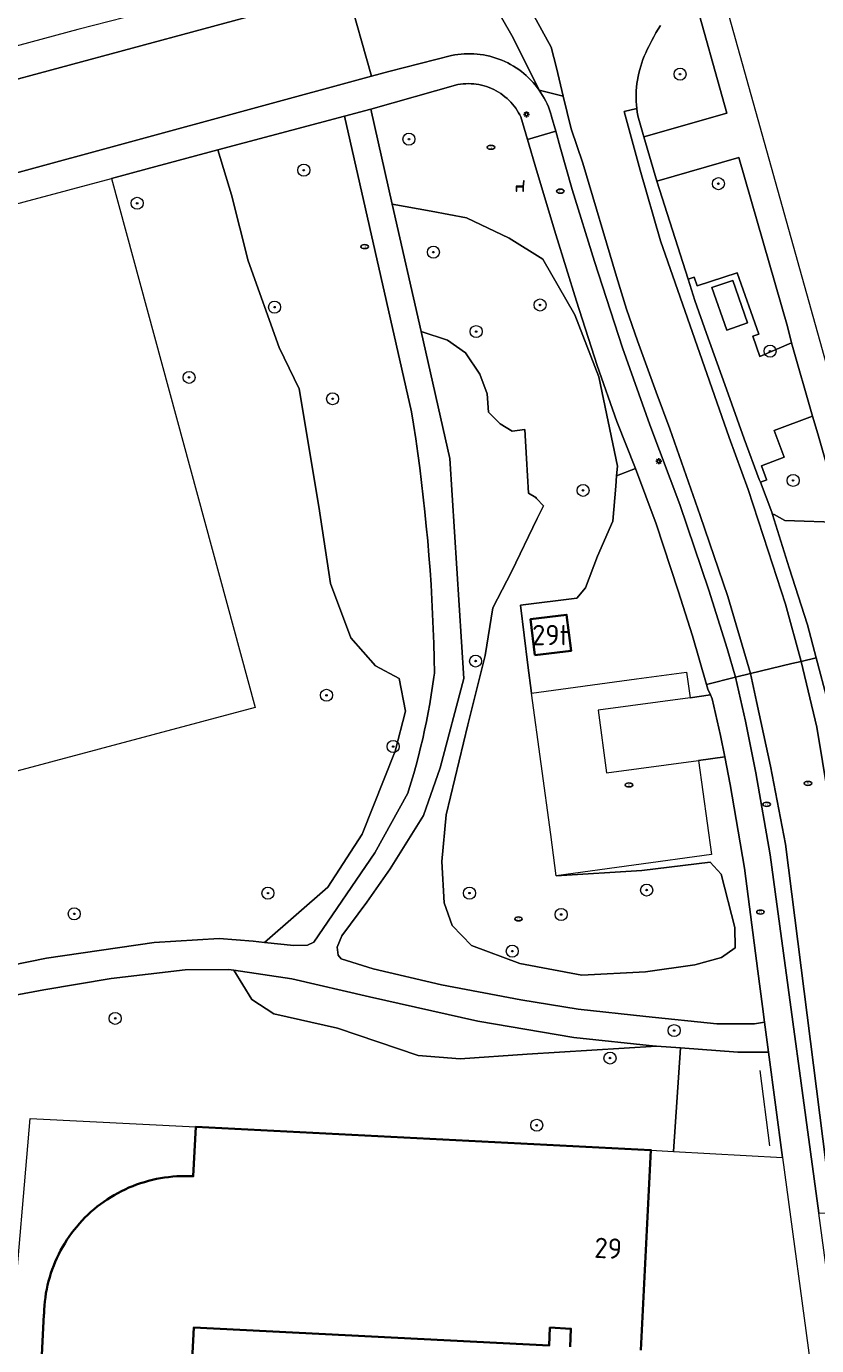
# Model space of a CAD drawing. Header units: metres. Extents: x 152610 to 160096, y 456114 to 462495.
# Tile 787 of 938: x 157609 to 157662, y 461259 to 461347. Entities that reach past the tile are written whole.
import ezdxf
from ezdxf.enums import TextEntityAlignment as Align

# ---------------------------------------------------------------- set-up
doc = ezdxf.new("R2010")
doc.units = ezdxf.units.M
doc.header["$LTSCALE"] = 0.5
doc.layers.get('0').update_dxf_attribs({"linetype": 'CONTINUOUS'})
for name, color, linetype, lineweight in [('B-PV-GR-BEPLANTING_CULTUUR_BOSPLANTSOEN-GV', 251, 'CONTINUOUS', 18), ('B-PV-GR-BOOM-S', 251, 'CONTINUOUS', 25), ('B-PV-IE-MEUBILAIR-S', 251, 'CONTINUOUS', 25), ('B-PV-IE-MEUBILAIR_WEGMEUBILAIR-S', 251, 'CONTINUOUS', 25), ('B-PV-IE-TERREINAFSCHEIDING_KUNSTMATIG_HEKWERK-G', 251, 'IE-TERREINAFSCHEIDING_KUNSTMATIG-SO', 18), ('B-PV-OG-BEBOUWING-GV', 6, 'CONTINUOUS', 35), ('B-PV-OG-BEBOUWING-T18', 1, 'CONTINUOUS', 18), ('B-PV-OG-TERREIN_BEGROEID-GV', 251, 'CONTINUOUS', 18), ('B-PV-VH-GESLOTENVERHARDING_ASFALT-GV', 251, 'CONTINUOUS', 18), ('B-PV-VH-GESLOTENVERHARDING_BETON-GV', 251, 'CONTINUOUS', 18), ('B-PV-VH-OPENVERHARDING_TEGEL-GV', 251, 'CONTINUOUS', 18)]:
    doc.layers.add(name, color=color, linetype=linetype, lineweight=lineweight)
doc.styles.add('NLCS-ISO', font='NLCS-ISO.ttf')
doc.styles.add('NLCS-ISO-M750-T18', font='NLCS-ISO.ttf', dxfattribs={"height": 1.35})
doc.linetypes.add('IE-TERREINAFSCHEIDING_KUNSTMATIG-SO', pattern='A,4,[82,NLCS.SHX,S=0.75,R=90,X=0,Y=0],4,-2', length=10)

# ---------------------------------------------------------------- blocks, each defined once
blk = doc.blocks.new('SIE-MEUBILAIR_PAAL_LICHTMAST-SO')
for points in [[(-0.62, 0), (-1, 0)], [(-0.71, 0.71), (-0.44, 0.44)], [(0, 1), (0, 0.62)], [(0.44, 0.44), (0.71, 0.71)], [(1, 0), (0.62, 0)], [(-0.71, -0.71), (-0.44, -0.44)], [(0, -0.62), (0, -1)], [(0.44, -0.44), (0.71, -0.71)]]:
    blk.add_lwpolyline(points)
blk.add_circle((0, 0), 0.5)
blk = doc.blocks.new('SIE-MEUBILAIR_PUT_RIOOLPUT-SO')
blk.add_ellipse((0, 0), major_axis=(1.25, 0), ratio=0.54)
at = {"style": 'NLCS-ISO'}
blk.add_text('ri', height=0.75, dxfattribs=at).set_placement((-0.04, 0.07), align=Align.MIDDLE_CENTER)
blk = doc.blocks.new('SIE-WEG_ZITBANK-SO')
at = {"color": 0, "linetype": 'ByBlock', "lineweight": 18}
blk.add_lwpolyline([(-0.91, -1.63), (-0.91, -0.2), (1.09, -0.2), (1.09, -1.63), (1.29, -1.63), (1.29, -0.21), (1.54, 1.78), (1.33, 1.78), (1.11, 0), (-1.11, 0), (-1.11, -1.63)], close=True, dxfattribs=at)
blk = doc.blocks.new('SGR-BOOM_GBKN-SO')
at = {"linetype": 'ByBlock', "lineweight": 18}
h = blk.add_hatch(color=0, dxfattribs=at)
h.dxf.hatch_style = 1
edge = h.paths.add_edge_path()
edge.add_arc((0, 0), 0.25, 0, 360)
at = {"color": 0, "linetype": 'ByBlock', "lineweight": 18}
for radius in [2, 0.25]:
    blk.add_circle((0, 0), radius, dxfattribs=at)
at = {"color": 0, "linetype": 'ByBlock', "lineweight": 18, "style": 'NLCS-ISO'}
blk.add_attdef('SOORT', (2.5, 0), '', height=1.5, dxfattribs=at)

msp = doc.modelspace()

# ---------------------------------------------------------------- linework, layer by layer
at = {"layer": 'B-PV-GR-BEPLANTING_CULTUUR_BOSPLANTSOEN-GV', "flags": 128}
for points in [[(157606.042, 461283.917), (157610.75, 461284.859), (157617.899, 461285.914), (157622.211, 461286.183), (157624.476, 461285.995), (157625.24, 461285.912), (157629.433, 461289.587), (157631.727, 461293.113), (157633.909, 461298.626), (157634.604, 461301.291), (157634.175, 461303.457), (157632.614, 461304.29), (157630.972, 461306.16), (157629.611, 461309.774), (157628.834, 461314.89), (157627.53, 461322.704), (157626.201, 461325.458), (157624.143, 461331.227), (157623.042, 461335.599), (157622.131, 461338.587), (157617.426, 461337.33), (157615.065, 461336.699), (157624.618, 461301.529), (157553.011, 461282.398)], [(157608.493, 461260.469), (157609.652, 461274.212), (157620.664, 461273.651), (157650.912, 461272.111), (157652.414, 461272.025), (157652.878, 461278.902), (157651.285, 461279.021), (157642.687, 461278.492), (157638.226, 461278.168), (157635.437, 461278.389), (157630.076, 461280.222), (157625.841, 461281.161), (157624.396, 461282.12), (157623.187, 461284.065), (157622.84, 461284.117), (157619.965, 461284.087), (157615.043, 461283.509), (157610.571, 461282.771), (157604.851, 461281.687)]]:
    msp.add_lwpolyline(points, dxfattribs=at)
msp.add_lwpolyline([(157636.32, 461334.51), (157633.727, 461334.991), (157635.643, 461326.516), (157637.389, 461325.952), (157638.593, 461325.109), (157639.551, 461323.685), (157640.025, 461322.367), (157640.13, 461321.151), (157640.901, 461320.375), (157641.7, 461319.901), (157642.529, 461319.997), (157642.642, 461318.072), (157642.777, 461315.77), (157643.259, 461315.476), (157643.305, 461315.428), (157643.777, 461314.941), (157643.363, 461314.096), (157641.655, 461310.553), (157640.401, 461308.146), (157639.906, 461304.974), (157638.737, 461300.365), (157637.316, 461294.391), (157637.025, 461291.281), (157637.17, 461288.548), (157637.694, 461287.039), (157638.996, 461285.702), (157642.21, 461284.517), (157646.319, 461283.743), (157650.55, 461283.967), (157653.84, 461284.413), (157655.614, 461284.92), (157656.523, 461285.546), (157656.496, 461286.912), (157655.592, 461290.448), (157654.847, 461291.237), (157650.308, 461290.698), (157644.627, 461290.346), (157644.255, 461293.076), (157642.974, 461302.483), (157642.732, 461304.334), (157642.241, 461308.325), (157645.982, 461308.786), (157646.577, 461309.47), (157647.37, 461311.59), (157648.394, 461313.923), (157648.582, 461316.246), (157648.637, 461316.929), (157648.689, 461317.577), (157647.46, 461323.505), (157645.861, 461327.627), (157643.723, 461331.323), (157641.504, 461332.729), (157638.648, 461334.064)], close=True, dxfattribs=at)
at = {"layer": 'B-PV-IE-TERREINAFSCHEIDING_KUNSTMATIG_HEKWERK-G', "flags": 128}
msp.add_lwpolyline([(157658.149, 461277.392), (157658.807, 461272.398)], dxfattribs=at)
at = {"layer": 'B-PV-OG-BEBOUWING-GV', "flags": 128}
msp.add_lwpolyline([(157643.205, 461304.996), (157645.606, 461305.292), (157645.31, 461307.694), (157642.909, 461307.398)], close=True, dxfattribs=at)
for points in [[(157650.234, 461258.799), (157650.912, 461272.111), (157620.664, 461273.651), (157620.497, 461270.364), (157620.223, 461270.376), (157619.95, 461270.381), (157619.676, 461270.377), (157619.403, 461270.365), (157619.13, 461270.345), (157618.857, 461270.318), (157618.586, 461270.282), (157618.316, 461270.238), (157618.047, 461270.187), (157617.78, 461270.128), (157617.514, 461270.061), (157617.251, 461269.986), (157616.99, 461269.904), (157616.731, 461269.814), (157616.475, 461269.716), (157616.223, 461269.611), (157615.973, 461269.499), (157615.727, 461269.379), (157615.484, 461269.253), (157615.245, 461269.119), (157615.01, 461268.978), (157614.78, 461268.831), (157614.554, 461268.677), (157614.332, 461268.516), (157614.115, 461268.349), (157613.903, 461268.175), (157613.697, 461267.996), (157613.495, 461267.81), (157613.299, 461267.619), (157613.109, 461267.422), (157612.925, 461267.22), (157612.747, 461267.012), (157612.574, 461266.799), (157612.408, 461266.582), (157612.249, 461266.359), (157612.096, 461266.132), (157611.95, 461265.901), (157611.81, 461265.665), (157611.678, 461265.426), (157611.552, 461265.182), (157611.434, 461264.935), (157611.323, 461264.685), (157611.22, 461264.432), (157611.123, 461264.176), (157611.035, 461263.917), (157610.954, 461263.655), (157610.88, 461263.391), (157610.815, 461263.126), (157610.757, 461262.858), (157610.707, 461262.589), (157610.665, 461262.319), (157610.631, 461262.047), (157610.604, 461261.774), (157610.586, 461261.501), (157610.576, 461261.228), (157610.575, 461261.18), (157610.005, 461249.999)], [(157620.008, 461249.999), (157620.533, 461260.311), (157644.141, 461259.109), (157644.202, 461260.307), (157645.6, 461260.236), (157645.539, 461259.038)]]:
    msp.add_lwpolyline(points, dxfattribs=at)
at = {"layer": 'B-PV-OG-TERREIN_BEGROEID-GV', "flags": 128}
msp.add_lwpolyline([(157651.554, 461346.856), (157651.397, 461346.612), (157651.247, 461346.363), (157651.105, 461346.111), (157650.969, 461345.854), (157650.84, 461345.594), (157650.782, 461345.471), (157650.672, 461345.26), (157650.57, 461345.046), (157650.475, 461344.828), (157650.387, 461344.608), (157650.306, 461344.384), (157650.234, 461344.158), (157650.168, 461343.93), (157650.111, 461343.699), (157650.061, 461343.467), (157650.02, 461343.233), (157649.986, 461342.998), (157649.96, 461342.762), (157649.942, 461342.525), (157649.932, 461342.288), (157649.93, 461342.05), (157649.936, 461341.813), (157649.95, 461341.575), (157649.972, 461341.339), (157650.002, 461341.103), (157650.04, 461340.869), (157650.041, 461340.861), (157650.437, 461339.457), (157655.971, 461341.037), (157653.688, 461349.215)], dxfattribs=at)
for points in [[(157638.961, 461342.989), (157638.786, 461342.993), (157638.61, 461342.989), (157638.435, 461342.977), (157638.261, 461342.957), (157638.088, 461342.929), (157632.3, 461341.305), (157633.727, 461334.991), (157636.32, 461334.51), (157638.648, 461334.064), (157641.504, 461332.729), (157643.723, 461331.323), (157645.861, 461327.627), (157647.46, 461323.505), (157648.689, 461317.577), (157648.637, 461316.929), (157649.892, 461317.402), (157648.644, 461320.536), (157647.347, 461324.257), (157645.967, 461328.534), (157644.585, 461332.963), (157643.303, 461337.246), (157642.706, 461339.283), (157642.265, 461340.786), (157642.204, 461340.91), (157642.12, 461341.064), (157642.029, 461341.214), (157641.931, 461341.36), (157641.827, 461341.501), (157641.717, 461341.637), (157641.6, 461341.768), (157641.478, 461341.894), (157641.35, 461342.014), (157641.216, 461342.127), (157641.078, 461342.235), (157640.935, 461342.337), (157640.787, 461342.431), (157640.635, 461342.519), (157640.48, 461342.6), (157640.321, 461342.673), (157640.158, 461342.74), (157639.993, 461342.799), (157639.825, 461342.85), (157639.655, 461342.893), (157639.484, 461342.929), (157639.31, 461342.957), (157639.136, 461342.977)], [(157635.005, 461321.181), (157630.552, 461340.837), (157622.131, 461338.587), (157623.042, 461335.599), (157624.143, 461331.227), (157626.201, 461325.458), (157627.53, 461322.704), (157628.834, 461314.89), (157629.611, 461309.774), (157630.972, 461306.16), (157632.614, 461304.29), (157634.175, 461303.457), (157634.604, 461301.291), (157633.909, 461298.626), (157631.727, 461293.113), (157629.433, 461289.587), (157625.24, 461285.912), (157627.174, 461285.701), (157628.09, 461285.723), (157628.503, 461285.922), (157632.557, 461291.87), (157634.748, 461295.823), (157634.802, 461295.988), (157634.978, 461296.558), (157635.147, 461297.13), (157635.308, 461297.704), (157635.462, 461298.281), (157635.607, 461298.859), (157635.745, 461299.439), (157635.875, 461300.021), (157635.997, 461300.605), (157636.112, 461301.19), (157636.218, 461301.777), (157636.317, 461302.365), (157636.408, 461302.955), (157636.491, 461303.545), (157636.526, 461303.817), (157636.508, 461304.794), (157636.482, 461305.771), (157636.448, 461306.747), (157636.406, 461307.723), (157636.356, 461308.699), (157636.299, 461309.674), (157636.233, 461310.649), (157636.159, 461311.623), (157636.077, 461312.596), (157635.987, 461313.569), (157635.889, 461314.541), (157635.784, 461315.512), (157635.67, 461316.483), (157635.548, 461317.452), (157635.419, 461318.421), (157635.281, 461319.388), (157635.136, 461320.354)], [(157659.985, 461326.846), (157656.766, 461338.09), (157651.315, 461336.508), (157653.38, 461329.996), (157653.794, 461330.131), (157653.982, 461329.551), (157656.649, 461330.429), (157658.083, 461326.346), (157657.687, 461326.209), (157658.165, 461324.867), (157660.268, 461325.773)], [(157653.38, 461329.996), (157653.832, 461328.57), (157654.609, 461326.379), (157655.833, 461322.998), (157657.102, 461319.376), (157658.12, 461316.682), (157658.188, 461316.505), (157658.612, 461316.663), (157658.607, 461316.677), (157658.262, 461317.6), (157659.773, 461318.16), (157659.11, 461319.948), (157661.645, 461320.901), (157660.268, 461325.773), (157658.165, 461324.867), (157657.687, 461326.209), (157658.083, 461326.346), (157656.649, 461330.429), (157653.982, 461329.551), (157653.794, 461330.131)], [(157656.363, 461329.91), (157657.345, 461327.09), (157655.955, 461326.602), (157654.961, 461329.435)], [(157635.643, 461326.516), (157637.551, 461318.076), (157638.476, 461303.464), (157636.916, 461297.512), (157635.808, 461294.349), (157633.586, 461290.796), (157632.032, 461288.579), (157630.37, 461286.343), (157630.068, 461285.587), (157630.124, 461285.066), (157630.323, 461284.816), (157632.446, 461284.159), (157636.998, 461283.082), (157642.268, 461282.098), (157646.08, 461281.485), (157650.576, 461280.983), (157655.287, 461280.499), (157657.803, 461280.51), (157658.47, 461280.619), (157658.335, 461281.646), (157658.023, 461284.012), (157657.128, 461290.858), (157656.706, 461293.313), (157656.185, 461296.413), (157655.822, 461298.245), (157654.08, 461298.008), (157654.932, 461291.748), (157644.627, 461290.346), (157650.308, 461290.698), (157654.847, 461291.237), (157655.592, 461290.448), (157656.496, 461286.912), (157656.523, 461285.546), (157655.614, 461284.92), (157653.84, 461284.413), (157650.55, 461283.967), (157646.319, 461283.743), (157642.21, 461284.517), (157638.996, 461285.702), (157637.694, 461287.039), (157637.17, 461288.548), (157637.025, 461291.281), (157637.316, 461294.391), (157638.737, 461300.365), (157639.906, 461304.974), (157640.401, 461308.146), (157641.655, 461310.553), (157643.363, 461314.096), (157643.777, 461314.941), (157643.305, 461315.428), (157643.259, 461315.476), (157642.777, 461315.77), (157642.642, 461318.072), (157642.529, 461319.997), (157641.7, 461319.901), (157640.901, 461320.375), (157640.13, 461321.151), (157640.025, 461322.367), (157639.551, 461323.685), (157638.593, 461325.109), (157637.389, 461325.952)], [(157662.004, 461319.716), (157661.645, 461320.901), (157659.11, 461319.948), (157659.773, 461318.16), (157658.262, 461317.6), (157658.607, 461316.677), (157658.612, 461316.663), (157658.188, 461316.505), (157658.953, 461314.507), (157659.002, 461314.349), (157659.096, 461314.357), (157659.811, 461313.948), (157663.699, 461313.813)], [(157654.607, 461303.05), (157653.679, 461306.286), (157652.722, 461309.289), (157651.257, 461313.737), (157649.892, 461317.402), (157648.637, 461316.929), (157648.582, 461316.246), (157648.394, 461313.923), (157647.37, 461311.59), (157646.577, 461309.47), (157645.982, 461308.786), (157642.241, 461308.325), (157642.732, 461304.334), (157642.974, 461302.483), (157649.952, 461303.432), (157653.281, 461303.885), (157653.513, 461302.18), (157654.866, 461302.364), (157654.696, 461302.741)], [(157659.811, 461313.948), (157659.096, 461314.357), (157659.002, 461314.349), (157660.103, 461310.813), (157661.329, 461307.03), (157661.894, 461304.837), (157662.664, 461301.903), (157664.9, 461309.633), (157663.699, 461313.813)], [(157643.205, 461304.996), (157642.909, 461307.398), (157645.31, 461307.694), (157645.606, 461305.292)], [(157627.039, 461283.49), (157623.187, 461284.065), (157624.396, 461282.12), (157625.841, 461281.161), (157630.076, 461280.222), (157635.437, 461278.389), (157638.226, 461278.168), (157642.687, 461278.492), (157651.285, 461279.021), (157651.213, 461279.026), (157645.801, 461279.597), (157639.416, 461280.684), (157632.22, 461282.289)], [(157656.696, 461278.618), (157652.878, 461278.902), (157652.414, 461272.025), (157659.657, 461271.61), (157658.733, 461278.627)]]:
    msp.add_lwpolyline(points, close=True, dxfattribs=at)
at = {"layer": 'B-PV-VH-GESLOTENVERHARDING_ASFALT-GV', "flags": 128}
for points in [[(157638.573, 461351.612), (157641.762, 461346.034), (157643.482, 461342.569), (157645.082, 461342.17), (157644.635, 461344.034), (157644.284, 461345.423), (157642.667, 461348.372), (157640.615, 461351.97), (157640.352, 461352.447), (157639.979, 461353.048)], [(157643.482, 461342.569), (157641.762, 461346.034), (157638.573, 461351.612), (157638.418, 461351.512)], [(157608.441, 461336.978), (157632.353, 461343.492), (157630.718, 461349.234), (157606.884, 461342.772)], [(157630.718, 461349.234), (157632.353, 461343.492), (157633.498, 461343.792), (157637.664, 461344.865), (157637.874, 461344.905), (157638.085, 461344.936), (157638.297, 461344.96), (157638.51, 461344.976), (157638.724, 461344.983), (157638.937, 461344.983), (157639.15, 461344.975), (157639.363, 461344.959), (157639.576, 461344.934), (157639.787, 461344.902), (157639.997, 461344.862), (157640.205, 461344.814), (157640.411, 461344.759), (157640.615, 461344.696), (157640.816, 461344.625), (157641.015, 461344.546), (157641.21, 461344.46), (157641.403, 461344.367), (157641.591, 461344.267), (157641.776, 461344.16), (157641.957, 461344.046), (157642.133, 461343.926), (157642.304, 461343.798), (157642.471, 461343.665), (157642.632, 461343.525), (157642.788, 461343.38), (157642.939, 461343.228), (157643.084, 461343.071), (157643.223, 461342.909), (157643.356, 461342.742), (157643.482, 461342.569)], [(157642.667, 461348.372), (157644.284, 461345.423), (157644.635, 461344.034), (157645.082, 461342.17), (157645.604, 461339.997), (157646.392, 461337.698), (157648.631, 461330.168), (157649.289, 461327.998), (157650.034, 461325.894), (157651.261, 461322.488), (157652.181, 461320.058), (157654.197, 461314.288), (157656.038, 461308.907), (157657.528, 461303.779), (157660.275, 461304.445), (157660.896, 461304.595), (157659.862, 461308.398), (157658.7, 461311.934), (157657.384, 461316.013), (157656.114, 461319.484), (157651.556, 461332.545), (157650.195, 461337.232), (157649.135, 461341.137), (157649.972, 461341.339), (157649.95, 461341.575), (157649.936, 461341.813), (157649.93, 461342.05), (157649.932, 461342.288), (157649.942, 461342.525), (157649.96, 461342.762), (157649.986, 461342.998), (157650.02, 461343.233), (157650.061, 461343.467), (157650.111, 461343.699), (157650.168, 461343.93), (157650.234, 461344.158), (157650.306, 461344.384), (157650.387, 461344.608), (157650.475, 461344.828), (157650.57, 461345.046), (157650.672, 461345.26), (157650.782, 461345.471), (157650.84, 461345.594), (157650.969, 461345.854), (157651.105, 461346.111), (157651.247, 461346.363), (157651.397, 461346.612), (157651.554, 461346.856)]]:
    msp.add_lwpolyline(points, dxfattribs=at)
for points in [[(157645.082, 461342.17), (157643.482, 461342.569), (157643.602, 461342.393), (157643.715, 461342.212), (157643.821, 461342.026), (157643.92, 461341.837), (157644.012, 461341.645), (157644.097, 461341.449), (157644.174, 461341.25), (157644.244, 461341.048), (157644.307, 461340.843), (157644.316, 461340.81), (157644.587, 461339.829), (157644.882, 461338.763), (157645.691, 461335.953), (157647.154, 461331.169), (157649.037, 461325.434), (157650.842, 461320.318), (157652.839, 461315.027), (157654.765, 461309.32), (157655.973, 461305.458), (157656.535, 461303.538), (157657.528, 461303.779), (157656.038, 461308.907), (157654.197, 461314.288), (157652.181, 461320.058), (157651.261, 461322.488), (157650.034, 461325.894), (157649.289, 461327.998), (157648.631, 461330.168), (157646.392, 461337.698), (157645.604, 461339.997)], [(157650.002, 461341.103), (157649.972, 461341.339), (157649.135, 461341.137), (157650.195, 461337.232), (157651.556, 461332.545), (157656.114, 461319.484), (157657.384, 461316.013), (157658.7, 461311.934), (157659.862, 461308.398), (157660.896, 461304.595), (157661.894, 461304.837), (157661.329, 461307.03), (157660.103, 461310.813), (157659.002, 461314.349), (157658.953, 461314.507), (157658.188, 461316.505), (157658.12, 461316.682), (157657.102, 461319.376), (157655.833, 461322.998), (157654.609, 461326.379), (157653.832, 461328.57), (157653.38, 461329.996), (157651.315, 461336.508), (157650.437, 461339.457), (157650.041, 461340.861), (157650.04, 461340.869)], [(157661.95, 461300.216), (157660.896, 461304.595), (157660.275, 461304.445), (157657.528, 461303.779), (157657.93, 461301.921), (157658.853, 461297.638), (157659.852, 461292.441), (157662.97, 461267.966), (157664.778, 461268.196), (157666.489, 461268.413), (157663.676, 461290.068), (157663.057, 461293.509)], [(157666.489, 461268.413), (157667.556, 461268.556), (157664.627, 461290.351), (157664.186, 461293.008), (157663.689, 461295.992), (157663.091, 461299.198), (157662.664, 461301.903), (157661.894, 461304.837), (157660.896, 461304.595), (157661.95, 461300.216), (157663.057, 461293.509), (157663.676, 461290.068)], [(157657.93, 461301.921), (157657.528, 461303.779), (157656.535, 461303.538), (157657.203, 461300.614), (157657.881, 461297.185), (157658.841, 461291.728), (157659.181, 461289.27), (157662.069, 461267.906), (157662.97, 461267.966), (157659.852, 461292.441), (157658.853, 461297.638)]]:
    msp.add_lwpolyline(points, close=True, dxfattribs=at)
at = {"layer": 'B-PV-VH-GESLOTENVERHARDING_BETON-GV', "flags": 128}
msp.add_lwpolyline([(157657.345, 461327.09), (157656.363, 461329.91), (157654.961, 461329.435), (157655.955, 461326.602)], close=True, dxfattribs=at)
at = {"layer": 'B-PV-VH-OPENVERHARDING_TEGEL-GV', "flags": 128}
for points in [[(157606.03, 461446.199), (157608.099, 461442.751), (157608.249, 461442.5), (157611.383, 461437.216), (157613.164, 461434.198), (157622.395, 461401.583), (157624.266, 461394.975), (157630.228, 461373.906), (157635.204, 461356.319), (157634.251, 461352.15), (157632.236, 461351.626), (157630.47, 461351.127), (157615.946, 461347.391), (157612.83, 461346.589), (157584.519, 461338.944), (157585.042, 461336.983), (157606.884, 461342.772), (157630.718, 461349.234), (157635.84, 461350.59), (157636.755, 461350.823), (157637.149, 461350.924)], [(157653.688, 461349.215), (157655.971, 461341.037), (157650.437, 461339.457), (157651.315, 461336.508), (157656.766, 461338.09), (157659.985, 461326.846), (157660.268, 461325.773), (157661.645, 461320.901), (157662.004, 461319.716), (157663.699, 461313.813), (157664.9, 461309.633), (157662.664, 461301.903), (157664.561, 461301.925), (157666.755, 461309.501), (157665.602, 461313.751), (157664.399, 461318.188), (157663.727, 461320.337), (157662.744, 461323.805), (157656.124, 461347.486)], [(157592.159, 461330.578), (157615.065, 461336.699), (157617.426, 461337.33), (157622.131, 461338.587), (157630.552, 461340.837), (157632.3, 461341.305), (157638.088, 461342.929), (157638.261, 461342.957), (157638.435, 461342.977), (157638.61, 461342.989), (157638.786, 461342.993), (157638.961, 461342.989), (157639.136, 461342.977), (157639.31, 461342.957), (157639.484, 461342.929), (157639.655, 461342.893), (157639.825, 461342.85), (157639.993, 461342.799), (157640.158, 461342.74), (157640.321, 461342.673), (157640.48, 461342.6), (157640.635, 461342.519), (157640.787, 461342.431), (157640.935, 461342.337), (157641.078, 461342.235), (157641.216, 461342.127), (157641.35, 461342.014), (157641.478, 461341.894), (157641.6, 461341.768), (157641.717, 461341.637), (157641.827, 461341.501), (157641.931, 461341.36), (157642.029, 461341.214), (157642.12, 461341.064), (157642.204, 461340.91), (157642.265, 461340.786), (157642.706, 461339.283), (157644.587, 461339.829), (157644.316, 461340.81), (157644.307, 461340.843), (157644.244, 461341.048), (157644.174, 461341.25), (157644.097, 461341.449), (157644.012, 461341.645), (157643.92, 461341.837), (157643.821, 461342.026), (157643.715, 461342.212), (157643.602, 461342.393), (157643.482, 461342.569), (157643.356, 461342.742), (157643.223, 461342.909), (157643.084, 461343.071), (157642.939, 461343.228), (157642.788, 461343.38), (157642.632, 461343.525), (157642.471, 461343.665), (157642.304, 461343.798), (157642.133, 461343.926), (157641.957, 461344.046), (157641.776, 461344.16), (157641.591, 461344.267), (157641.403, 461344.367), (157641.21, 461344.46), (157641.015, 461344.546), (157640.816, 461344.625), (157640.615, 461344.696), (157640.411, 461344.759), (157640.205, 461344.814), (157639.997, 461344.862), (157639.787, 461344.902), (157639.576, 461344.934), (157639.363, 461344.959), (157639.15, 461344.975), (157638.937, 461344.983), (157638.724, 461344.983), (157638.51, 461344.976), (157638.297, 461344.96), (157638.085, 461344.936), (157637.874, 461344.905), (157637.664, 461344.865), (157633.498, 461343.792), (157632.353, 461343.492), (157608.441, 461336.978)], [(157604.851, 461281.687), (157610.571, 461282.771), (157615.043, 461283.509), (157619.965, 461284.087), (157622.84, 461284.117), (157623.187, 461284.065), (157627.039, 461283.49), (157632.22, 461282.289), (157639.416, 461280.684), (157645.801, 461279.597), (157651.213, 461279.026), (157651.285, 461279.021), (157652.878, 461278.902), (157656.696, 461278.618), (157658.733, 461278.627), (157658.47, 461280.619), (157657.803, 461280.51), (157655.287, 461280.499), (157650.576, 461280.983), (157646.08, 461281.485), (157642.268, 461282.098), (157636.998, 461283.082), (157632.446, 461284.159), (157630.323, 461284.816), (157630.124, 461285.066), (157630.068, 461285.587), (157630.37, 461286.343), (157632.032, 461288.579), (157633.586, 461290.796), (157635.808, 461294.349), (157636.916, 461297.512), (157638.476, 461303.464), (157637.551, 461318.076), (157635.643, 461326.516), (157633.727, 461334.991), (157632.3, 461341.305), (157630.552, 461340.837), (157635.005, 461321.181), (157635.136, 461320.354), (157635.281, 461319.388), (157635.419, 461318.421), (157635.548, 461317.452), (157635.67, 461316.483), (157635.784, 461315.512), (157635.889, 461314.541), (157635.987, 461313.569), (157636.077, 461312.596), (157636.159, 461311.623), (157636.233, 461310.649), (157636.299, 461309.674), (157636.356, 461308.699), (157636.406, 461307.723), (157636.448, 461306.747), (157636.482, 461305.771), (157636.508, 461304.794), (157636.526, 461303.817), (157636.491, 461303.545), (157636.408, 461302.955), (157636.317, 461302.365), (157636.218, 461301.777), (157636.112, 461301.19), (157635.997, 461300.605), (157635.875, 461300.021), (157635.745, 461299.439), (157635.607, 461298.859), (157635.462, 461298.281), (157635.308, 461297.704), (157635.147, 461297.13), (157634.978, 461296.558), (157634.802, 461295.988), (157634.748, 461295.823), (157632.557, 461291.87), (157628.503, 461285.922), (157628.09, 461285.723), (157627.174, 461285.701), (157625.24, 461285.912), (157624.476, 461285.995), (157622.211, 461286.183), (157617.899, 461285.914), (157610.75, 461284.859), (157606.042, 461283.917)], [(157663.441, 461257.753), (157662.069, 461267.906), (157659.181, 461289.27), (157658.841, 461291.728), (157657.881, 461297.185), (157657.203, 461300.614), (157656.535, 461303.538), (157654.607, 461303.05), (157654.696, 461302.741), (157654.866, 461302.364), (157654.981, 461302.109), (157655.54, 461299.671), (157655.822, 461298.245), (157656.185, 461296.413), (157656.706, 461293.313), (157657.128, 461290.858), (157658.023, 461284.012), (157658.335, 461281.646), (157658.47, 461280.619), (157658.733, 461278.627), (157659.657, 461271.61), (157667.552, 461213.116)]]:
    msp.add_lwpolyline(points, dxfattribs=at)
for points in [[(157644.882, 461338.763), (157644.587, 461339.829), (157642.706, 461339.283), (157643.303, 461337.246), (157644.585, 461332.963), (157645.967, 461328.534), (157647.347, 461324.257), (157648.644, 461320.536), (157649.892, 461317.402), (157651.257, 461313.737), (157652.722, 461309.289), (157653.679, 461306.286), (157654.607, 461303.05), (157656.535, 461303.538), (157655.973, 461305.458), (157654.765, 461309.32), (157652.839, 461315.027), (157650.842, 461320.318), (157649.037, 461325.434), (157647.154, 461331.169), (157645.691, 461335.953)], [(157654.08, 461298.008), (157655.822, 461298.245), (157655.54, 461299.671), (157654.981, 461302.109), (157654.866, 461302.364), (157653.513, 461302.18), (157647.398, 461301.347), (157647.966, 461297.176)]]:
    msp.add_lwpolyline(points, close=True, dxfattribs=at)

# ---------------------------------------------------------------- block references
at = {"layer": 'B-PV-GR-BOOM-S', "xscale": 0.2, "yscale": 0.2, "zscale": 0.2}
for p in [(157652.85, 461343.623), (157634.834, 461339.304), (157627.843, 461337.24), (157655.4, 461336.345), (157616.766, 461335.041), (157636.458, 461331.793), (157643.547, 461328.281), (157625.901, 461328.138), (157639.3, 461326.514), (157658.833, 461325.212), (157620.217, 461323.469), (157629.758, 461322.048), (157660.367, 461316.62), (157646.405, 461315.958), (157639.263, 461304.616), (157629.354, 461302.34), (157633.782, 461298.932), (157625.459, 461289.188), (157638.857, 461289.188), (157650.632, 461289.391), (157612.584, 461287.81), (157644.948, 461287.767), (157641.7, 461285.33), (157615.308, 461280.864), (157652.459, 461280.052), (157648.196, 461278.225), (157643.324, 461273.759)]:
    msp.add_blockref('SGR-BOOM_GBKN-SO', p, dxfattribs=at)
at = {"layer": 'B-PV-IE-MEUBILAIR-S', "xscale": 0.2, "yscale": 0.2, "zscale": 0.2}
for name, p in [('SIE-MEUBILAIR_PAAL_LICHTMAST-SO', (157642.645, 461340.951)), ('SIE-MEUBILAIR_PUT_RIOOLPUT-SO', (157640.28, 461338.763)), ('SIE-MEUBILAIR_PUT_RIOOLPUT-SO', (157644.899, 461335.849)), ('SIE-MEUBILAIR_PUT_RIOOLPUT-SO', (157631.883, 461332.162)), ('SIE-MEUBILAIR_PAAL_LICHTMAST-SO', (157651.431, 461317.895)), ('SIE-MEUBILAIR_PUT_RIOOLPUT-SO', (157649.456, 461296.382)), ('SIE-MEUBILAIR_PUT_RIOOLPUT-SO', (157661.353, 461296.484)), ('SIE-MEUBILAIR_PUT_RIOOLPUT-SO', (157658.606, 461295.091)), ('SIE-MEUBILAIR_PUT_RIOOLPUT-SO', (157642.112, 461287.476)), ('SIE-MEUBILAIR_PUT_RIOOLPUT-SO', (157658.196, 461287.93))]:
    msp.add_blockref(name, p, dxfattribs=at)
at = {"layer": 'B-PV-IE-MEUBILAIR_WEGMEUBILAIR-S', "xscale": 0.2, "yscale": 0.2, "zscale": 0.2}
msp.add_blockref('SIE-WEG_ZITBANK-SO', (157642.182, 461336.18), dxfattribs=at)

# ---------------------------------------------------------------- texts
at = {"layer": 'B-PV-OG-BEBOUWING-T18', "style": 'NLCS-ISO-M750-T18'}
msp.add_text('29t', height=1.35, dxfattribs=at).set_placement((157644.258, 461306.345), align=Align.MIDDLE)
msp.add_text('29', height=1.35, rotation=357.1, dxfattribs=at).set_placement((157648.076, 461265.582), align=Align.MIDDLE)

doc.saveas('drawing.dxf')
